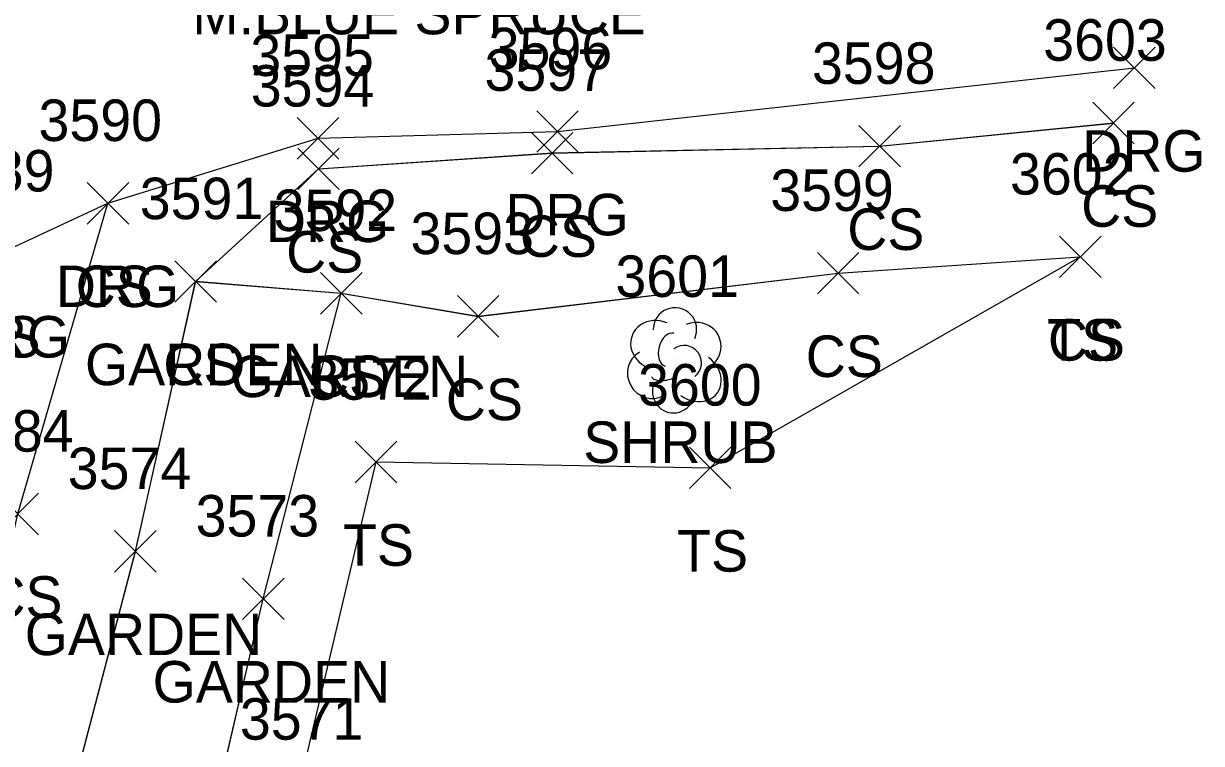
# Model space of a CAD drawing. Extents: x 1554668 to 1563881, y 831386 to 834374.
# Drawn here: x 1562462.4 to 1562519.2, y 833708.7 to 833743.4 of the extents above; entities that cross this region are included whole.
import ezdxf

# ---------------------------------------------------------------- set-up
doc = ezdxf.new("R2010")
doc.units = 0
for name, color, linetype in [('L_A', 7, 'Continuous'), ('L_C', 7, 'Continuous'), ('L_I', 7, 'Continuous'), ('L_TIC', 7, 'Continuous'), ('LAPB', 7, 'Continuous'), ('LELB', 7, 'Continuous'), ('LSH', 7, 'Continuous'), ('R_A', 7, 'Continuous'), ('R_I', 7, 'Continuous'), ('R_TIC', 7, 'Continuous'), ('RDG', 7, 'Continuous')]:
    doc.layers.add(name, color=color, linetype=linetype)

msp = doc.modelspace()

# ---------------------------------------------------------------- linework, layer by layer
at = {"layer": 'L_TIC'}
for points in [[(1562513.932, 833737.586), (1562515.932, 833739.586)], [(1562515.932, 833737.586), (1562513.932, 833739.586)], [(1562486.895, 833736.136), (1562488.895, 833738.136)], [(1562488.895, 833736.136), (1562486.895, 833738.136)], [(1562502.667, 833736.47), (1562504.667, 833738.47)], [(1562504.667, 833736.47), (1562502.667, 833738.47)], [(1562475.638, 833735.379), (1562477.638, 833737.379)], [(1562477.638, 833735.379), (1562475.638, 833737.379)], [(1562465.499, 833733.719), (1562467.499, 833735.719)], [(1562467.499, 833733.719), (1562465.499, 833735.719)], [(1562512.331, 833731.137), (1562514.331, 833733.137)], [(1562514.331, 833731.137), (1562512.331, 833733.137)], [(1562512.331, 833731.137), (1562514.331, 833733.137)], [(1562514.331, 833731.137), (1562512.331, 833733.137)], [(1562500.667, 833730.349), (1562502.667, 833732.349)], [(1562502.667, 833730.349), (1562500.667, 833732.349)], [(1562469.722, 833729.954), (1562471.722, 833731.954)], [(1562471.722, 833729.954), (1562469.722, 833731.954)], [(1562469.722, 833729.954), (1562471.722, 833731.954)], [(1562471.722, 833729.954), (1562469.722, 833731.954)], [(1562476.737, 833729.381), (1562478.737, 833731.381)], [(1562478.737, 833729.381), (1562476.737, 833731.381)], [(1562476.737, 833729.381), (1562478.737, 833731.381)], [(1562478.737, 833729.381), (1562476.737, 833731.381)], [(1562476.737, 833729.381), (1562478.737, 833731.381)], [(1562478.737, 833729.381), (1562476.737, 833731.381)], [(1562483.331, 833728.27), (1562485.331, 833730.27)], [(1562485.331, 833728.27), (1562483.331, 833730.27)], [(1562478.411, 833721.254), (1562480.411, 833723.254)], [(1562480.411, 833721.254), (1562478.411, 833723.254)], [(1562494.506, 833720.972), (1562496.506, 833722.972)], [(1562496.506, 833720.972), (1562494.506, 833722.972)], [(1562461.15, 833718.752), (1562463.15, 833720.752)], [(1562463.15, 833718.752), (1562461.15, 833720.752)], [(1562466.821, 833716.949), (1562468.821, 833718.949)], [(1562468.821, 833716.949), (1562466.821, 833718.949)], [(1562472.98, 833714.664), (1562474.98, 833716.664)], [(1562474.98, 833714.664), (1562472.98, 833716.664)]]:
    msp.add_lwpolyline(points, dxfattribs=at)
at = {"layer": 'LAPB'}
for points in [[(1562462.747, 833698.587), (1562467.821, 833717.954), (1562470.723, 833730.96), (1562477.739, 833730.391)], [(1562462.747, 833698.587), (1562467.821, 833717.954), (1562470.723, 833730.96), (1562477.739, 833730.391)], [(1562462.747, 833698.587), (1562467.821, 833717.954), (1562470.723, 833730.96), (1562477.739, 833730.391)], [(1562462.747, 833698.581), (1562467.821, 833717.949), (1562470.722, 833730.954), (1562477.737, 833730.381)], [(1562469.566, 833696.671), (1562473.98, 833715.664), (1562477.737, 833730.381)], [(1562469.569, 833696.681), (1562473.979, 833715.667), (1562477.739, 833730.391)], [(1562469.569, 833696.681), (1562473.979, 833715.667), (1562477.739, 833730.391)], [(1562469.569, 833696.681), (1562473.979, 833715.667), (1562477.739, 833730.391)]]:
    msp.add_lwpolyline(points, dxfattribs=at)
at = {"layer": 'LELB'}
for points in [[(1562470.722, 833730.954), (1562476.638, 833736.379), (1562487.895, 833737.136), (1562503.667, 833737.47), (1562514.932, 833738.586)], [(1562470.723, 833730.96), (1562476.638, 833736.383), (1562487.897, 833737.145), (1562503.668, 833737.477), (1562514.932, 833738.592)], [(1562470.723, 833730.96), (1562476.638, 833736.383), (1562487.897, 833737.145), (1562503.668, 833737.477), (1562514.932, 833738.592)], [(1562470.723, 833730.96), (1562476.638, 833736.383), (1562487.897, 833737.145), (1562503.668, 833737.477), (1562514.932, 833738.592)], [(1562436.59, 833611.09), (1562443.345, 833639.966), (1562457.073, 833696.898), (1562462.15, 833719.752), (1562466.499, 833734.719)], [(1562436.592, 833611.1), (1562443.347, 833639.973), (1562457.073, 833696.905), (1562462.151, 833719.759), (1562466.499, 833734.722)], [(1562436.592, 833611.1), (1562443.347, 833639.973), (1562457.073, 833696.905), (1562462.151, 833719.759), (1562466.499, 833734.722)], [(1562436.592, 833611.1), (1562443.347, 833639.973), (1562457.073, 833696.905), (1562462.151, 833719.759), (1562466.499, 833734.722)], [(1562473.483, 833695.1), (1562475.546, 833705.88), (1562479.412, 833722.263), (1562495.507, 833721.979), (1562513.331, 833732.143)], [(1562473.483, 833695.1), (1562475.546, 833705.88), (1562479.412, 833722.263), (1562495.507, 833721.979), (1562513.331, 833732.143)], [(1562473.483, 833695.1), (1562475.546, 833705.88), (1562479.412, 833722.263), (1562495.507, 833721.979), (1562513.331, 833732.143)], [(1562473.484, 833695.096), (1562475.546, 833705.875), (1562479.411, 833722.254), (1562495.506, 833721.972), (1562513.331, 833732.137)], [(1562477.737, 833730.381), (1562484.331, 833729.27), (1562501.667, 833731.349), (1562513.331, 833732.137)], [(1562477.739, 833730.391), (1562484.331, 833729.275), (1562501.668, 833731.357), (1562513.331, 833732.143)], [(1562477.739, 833730.391), (1562484.331, 833729.275), (1562501.668, 833731.357), (1562513.331, 833732.143)], [(1562477.739, 833730.391), (1562484.331, 833729.275), (1562501.668, 833731.357), (1562513.331, 833732.143)]]:
    msp.add_lwpolyline(points, dxfattribs=at)
at = {"layer": 'LSH'}
msp.add_line((1562493.76, 833727.206), (1562493.76, 833727.206), dxfattribs=at)
msp.add_line((1562493.76, 833727.206), (1562493.76, 833727.206), dxfattribs=at)
msp.add_arc((1562493.807, 833728.64), 1.047, 335.5272, 180.9563, dxfattribs=at)
for centre, major_axis, ratio, start_param, end_param in [((1562492.968, 833727.872), (1.21, -0.512), 0.895232, 1.570796, 4.712389), ((1562494.802, 833727.789), (-1.141, -0.483), 0.949671, 1.570796, 4.712389), ((1562493.552, 833727.664), (-0.208, -0.792), 0.645439, 3.141593, 6.283185), ((1562494.26, 833727.039), (-0.5, 0.667), 0.989748, 3.141593, 6.283185), ((1562492.677, 833726.497), (0.584, -1.042), 0.959034, 3.141593, 6.283185), ((1562494.76, 833726.373), (-1.09, 0.792), 0.841452, 1.570796, 4.712389), ((1562493.302, 833726.456), (-0.625, -0.083), 0.423636, 0, 3.141593), ((1562493.76, 833725.706), (0.265, 1.061), 0.942809, 1.570796, 4.712389)]:
    msp.add_ellipse(centre, major_axis=major_axis, ratio=ratio, start_param=start_param, end_param=end_param, dxfattribs=at)
at = {"layer": 'R_TIC'}
for points in [[(1562514.936, 833740.241), (1562516.936, 833742.241)], [(1562516.936, 833740.241), (1562514.936, 833742.241)], [(1562487.15, 833737.174), (1562489.15, 833739.174)], [(1562489.15, 833737.174), (1562487.15, 833739.174)], [(1562475.618, 833736.851), (1562477.618, 833738.851)], [(1562477.618, 833736.851), (1562475.618, 833738.851)], [(1562465.499, 833733.719), (1562467.499, 833735.719)], [(1562467.499, 833733.719), (1562465.499, 833735.719)]]:
    msp.add_lwpolyline(points, dxfattribs=at)
at = {"layer": 'RDG'}
for points in [[(1562455.981, 833728.934), (1562461.241, 833732.286), (1562466.499, 833734.719), (1562476.618, 833737.851), (1562488.15, 833738.174), (1562515.936, 833741.241)], [(1562455.982, 833728.945), (1562461.241, 833732.288), (1562466.499, 833734.722), (1562476.617, 833737.855), (1562488.149, 833738.176), (1562515.939, 833741.251)], [(1562455.982, 833728.945), (1562461.241, 833732.288), (1562466.499, 833734.722), (1562476.617, 833737.855), (1562488.149, 833738.176), (1562515.939, 833741.251)], [(1562455.982, 833728.945), (1562461.241, 833732.288), (1562466.499, 833734.722), (1562476.617, 833737.855), (1562488.149, 833738.176), (1562515.939, 833741.251)]]:
    msp.add_lwpolyline(points, dxfattribs=at)

# ---------------------------------------------------------------- texts
at = {"layer": 'L_A'}
for s, p in [('CS', (1562513.373, 833733.586)), ('CS', (1562486.336, 833732.136)), ('CS', (1562502.107, 833732.47)), ('CS', (1562475.079, 833731.379)), ('CS', (1562464.94, 833729.719)), ('BS', (1562459.682, 833727.286)), ('TS', (1562511.74, 833727.137)), ('CS', (1562511.772, 833727.137)), ('CS', (1562500.108, 833726.349)), ('GARDEN', (1562465.391, 833725.954)), ('CS', (1562469.163, 833725.954)), ('GARDEN', (1562472.406, 833725.381)), ('GARDEN', (1562472.406, 833725.381)), ('CS', (1562476.178, 833725.381)), ('CS', (1562482.772, 833724.27)), ('SHRUB', (1562489.39, 833722.206)), ('TS', (1562477.82, 833717.254)), ('TS', (1562493.915, 833716.972)), ('CS', (1562460.591, 833714.752)), ('GARDEN', (1562462.49, 833712.949)), ('GARDEN', (1562468.649, 833710.664))]:
    msp.add_text(s, height=2, dxfattribs=at).set_placement(p)
at = {"layer": 'L_C'}
msp.add_text('M.BLUE SPRUCE', height=2, dxfattribs=at).set_placement((1562470.56, 833742.86))
at = {"layer": 'L_I'}
for s, p in [('3603', (1562511.546, 833741.586)), ('3597', (1562484.635, 833740.136)), ('3598', (1562500.407, 833740.47)), ('3594', (1562473.378, 833739.379)), ('3590', (1562463.153, 833737.719)), ('3589', (1562457.973, 833735.286)), ('3602', (1562509.945, 833735.137)), ('3602', (1562509.945, 833735.137)), ('3599', (1562498.399, 833734.349)), ('3591', (1562468.029, 833733.954)), ('3591', (1562468.029, 833733.954)), ('3592', (1562474.477, 833733.381)), ('3592', (1562474.477, 833733.381)), ('3592', (1562474.477, 833733.381)), ('3593', (1562481.071, 833732.27)), ('3601', (1562490.941, 833730.206)), ('3572', (1562476.151, 833725.254)), ('3600', (1562492.033, 833724.972)), ('3584', (1562458.89, 833722.752)), ('3574', (1562464.561, 833720.949)), ('3573', (1562470.72, 833718.664)), ('3571', (1562472.853, 833708.875))]:
    msp.add_text(s, height=2, dxfattribs=at).set_placement(p)
at = {"layer": 'R_A'}
for p in [(1562513.424, 833736.241), (1562485.638, 833733.174), (1562474.106, 833732.851), (1562463.987, 833729.719), (1562458.729, 833727.286)]:
    msp.add_text('DRG', height=2, dxfattribs=at).set_placement(p)
at = {"layer": 'R_I'}
for s, p in [('3596', (1562484.835, 833741.174)), ('3595', (1562473.358, 833740.851)), ('3590', (1562463.153, 833737.719)), ('3589', (1562457.973, 833735.286))]:
    msp.add_text(s, height=2, dxfattribs=at).set_placement(p)

doc.saveas('drawing.dxf')
